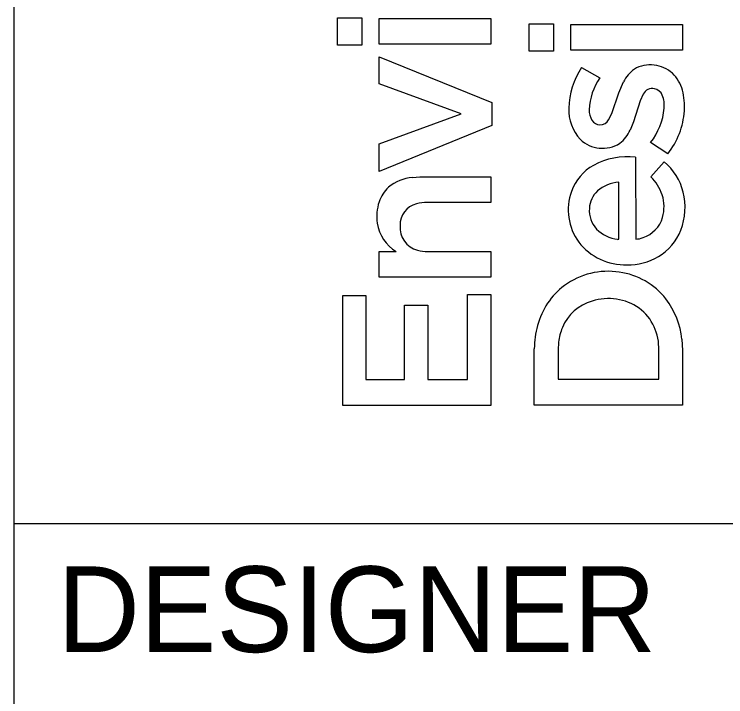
# Model space of a CAD drawing. Extents: x 0 to 34, y 0 to 22.
# Drawn here: x 32 to 32.83, y 2.798 to 3.594 of the extents above; entities that cross this region are included whole.
import ezdxf

# ---------------------------------------------------------------- set-up
doc = ezdxf.new("R2010")
doc.units = 0
doc.layers.add('SH_Border', color=7, linetype='Continuous')
doc.layers.add('SH_Data', color=7, linetype='Continuous')

msp = doc.modelspace()

# ---------------------------------------------------------------- linework, layer by layer
at = {"layer": 'SH_Border'}
for p, q in [((32, 0.5), (32, 21.5)), ((32, 3), (33.5, 3))]:
    msp.add_line(p, q, dxfattribs=at)
at = {"layer": 'SH_Data'}
for p, q in [((32.37705, 3.55818), (32.37705, 3.59026)), ((32.37705, 3.59026), (32.40543, 3.59026)), ((32.40543, 3.59026), (32.40543, 3.55818)), ((32.42542, 3.55942), (32.42542, 3.58928)), ((32.42542, 3.58928), (32.55571, 3.58928)), ((32.55571, 3.58928), (32.55571, 3.55942)), ((32.60051, 3.55111), (32.60051, 3.58319)), ((32.60051, 3.58319), (32.62889, 3.58319)), ((32.62889, 3.58319), (32.62889, 3.55111)), ((32.64888, 3.55234), (32.64888, 3.5822)), ((32.64888, 3.5822), (32.77917, 3.5822)), ((32.77917, 3.5822), (32.77917, 3.55234)), ((32.55571, 3.55942), (32.42542, 3.55942)), ((32.40543, 3.55818), (32.37705, 3.55818)), ((32.62889, 3.55111), (32.60051, 3.55111)), ((32.77917, 3.55234), (32.64888, 3.55234)), ((32.42542, 3.51327), (32.42542, 3.5446)), ((32.42542, 3.5446), (32.5567, 3.4913)), ((32.66151, 3.53207), (32.68268, 3.52025)), ((32.52117, 3.47798), (32.42542, 3.51327)), ((32.70483, 3.50258), (32.71036, 3.51526)), ((32.69675, 3.47868), (32.70483, 3.50258)), ((32.72985, 3.4933), (32.72213, 3.46882)), ((32.73342, 3.50101), (32.72985, 3.4933)), ((32.5567, 3.4913), (32.5567, 3.46441)), ((32.42542, 3.44294), (32.52117, 3.47798)), ((32.69299, 3.47117), (32.69675, 3.47868)), ((32.72213, 3.46882), (32.71822, 3.45921)), ((32.5567, 3.46441), (32.42542, 3.41086)), ((32.76214, 3.43141), (32.74198, 3.44469)), ((32.42542, 3.41086), (32.42542, 3.44294)), ((32.72453, 3.42747), (32.72463, 3.33195)), ((32.74228, 3.40465), (32.75768, 3.422)), ((32.46439, 3.40397), (32.47289, 3.40443)), ((32.47289, 3.40443), (32.55571, 3.40443)), ((32.55571, 3.40443), (32.55571, 3.37465)), ((32.70489, 3.33182), (32.70489, 3.39834)), ((32.55571, 3.37465), (32.4814, 3.37457)), ((32.70361, 3.33165), (32.70489, 3.33182)), ((32.42542, 3.31728), (32.44552, 3.31733)), ((32.42542, 3.28747), (32.42542, 3.31728)), ((32.48222, 3.31733), (32.55569, 3.31733)), ((32.55569, 3.31733), (32.55571, 3.28756)), ((32.55571, 3.28756), (32.42542, 3.28747)), ((32.38298, 3.13791), (32.38298, 3.26598)), ((32.38298, 3.26598), (32.41012, 3.26598)), ((32.41012, 3.26598), (32.41012, 3.16827)), ((32.52857, 3.16827), (32.52857, 3.26722)), ((32.52857, 3.26722), (32.55571, 3.26722)), ((32.55571, 3.26722), (32.55571, 3.13791)), ((32.45503, 3.16827), (32.45503, 3.25488)), ((32.45503, 3.25488), (32.48218, 3.25488)), ((32.48218, 3.25488), (32.48218, 3.16827)), ((32.63465, 3.21178), (32.63407, 3.2023)), ((32.77847, 3.21497), (32.77917, 3.2021)), ((32.60643, 3.13799), (32.60644, 3.204)), ((32.63407, 3.2023), (32.63407, 3.16838)), ((32.75149, 3.16834), (32.75153, 3.20239)), ((32.77917, 3.2021), (32.77917, 3.138)), ((32.41012, 3.16827), (32.45503, 3.16827)), ((32.48218, 3.16827), (32.52857, 3.16827)), ((32.63407, 3.16838), (32.75149, 3.16834)), ((32.55571, 3.13791), (32.38298, 3.13791)), ((32.77917, 3.138), (32.60643, 3.13799))]:
    msp.add_line(p, q, dxfattribs=at)
for points in [[(32.37705, 3.55818), (32.37705, 3.59026), (32.40543, 3.59026), (32.40543, 3.55818)], [(32.42542, 3.55942), (32.42542, 3.58928), (32.55571, 3.58928), (32.55571, 3.55942)], [(32.60051, 3.55111), (32.60051, 3.58319), (32.62889, 3.58319), (32.62889, 3.55111)], [(32.64888, 3.55234), (32.64888, 3.5822), (32.77917, 3.5822), (32.77917, 3.55234)], [(32.42542, 3.41086), (32.42542, 3.44294), (32.52117, 3.47798), (32.42542, 3.51327), (32.42542, 3.5446), (32.5567, 3.4913), (32.5567, 3.46441)], [(32.38298, 3.13791), (32.38298, 3.26598), (32.41012, 3.26598), (32.41012, 3.16827), (32.45503, 3.16827), (32.45503, 3.25488), (32.48218, 3.25488), (32.48218, 3.16827), (32.52857, 3.16827), (32.52857, 3.26722), (32.55571, 3.26722), (32.55571, 3.13791)]]:
    msp.add_lwpolyline(points, close=True, dxfattribs=at)
for points in [[(32.66151, 3.53207), (32.68268, 3.52025)], [(32.69299, 3.47117), (32.69675, 3.47868), (32.70483, 3.50258), (32.71036, 3.51526)], [(32.73342, 3.50101), (32.72985, 3.4933), (32.72213, 3.46882), (32.71822, 3.45921)], [(32.76214, 3.43141), (32.74198, 3.44469)], [(32.72453, 3.42747), (32.72463, 3.33195)], [(32.74228, 3.40465), (32.75768, 3.422)], [(32.46439, 3.40397), (32.47289, 3.40443), (32.55571, 3.40443), (32.55571, 3.37465), (32.4814, 3.37457)], [(32.70361, 3.33165), (32.70489, 3.33182), (32.70489, 3.39834)], [(32.42542, 3.28747), (32.42542, 3.31728), (32.44552, 3.31733)], [(32.48222, 3.31733), (32.55569, 3.31733), (32.55571, 3.28756), (32.42542, 3.28747)], [(32.77847, 3.21497), (32.77917, 3.2021), (32.77917, 3.138), (32.60643, 3.13799)], [(32.63465, 3.21178), (32.63407, 3.2023), (32.63407, 3.16838), (32.75149, 3.16834), (32.75153, 3.20239)], [(32.60643, 3.13799), (32.60644, 3.204)]]:
    msp.add_lwpolyline(points, dxfattribs=at)
for centre, radius, start, end in [((32.7406, 3.5026), 0.03263, 80.17192, 122.51969), ((32.7406, 3.5026), 0.03263, 80.17192, 122.51969), ((32.74278, 3.49824), 0.03667, 47.79344, 84.68918), ((32.74278, 3.49824), 0.03667, 47.79344, 84.68918), ((32.73636, 3.48258), 0.08973, 146.53104, 178.7571), ((32.73636, 3.48258), 0.08973, 146.53104, 178.7571), ((32.74661, 3.49713), 0.04053, 125.51182, 153.41595), ((32.74661, 3.49713), 0.04053, 125.51182, 153.41595), ((32.74519, 3.4789), 0.07495, 146.51121, 176.91007), ((32.74519, 3.4789), 0.07495, 146.51121, 176.91007), ((32.73788, 3.4946), 0.04267, 14.9966, 46.20632), ((32.73788, 3.4946), 0.04267, 14.9966, 46.20632), ((32.74384, 3.49631), 0.01143, 76.66094, 155.7053), ((32.74384, 3.49631), 0.01143, 76.66094, 155.7053), ((32.74397, 3.49511), 0.01256, 21.5098, 78.52618), ((32.74397, 3.49511), 0.01256, 21.5098, 78.52618), ((32.71044, 3.48674), 0.07121, 355.83062, 15.39138), ((32.71044, 3.48674), 0.07121, 355.83062, 15.39138), ((32.72592, 3.48766), 0.03209, 354.57264, 22.06805), ((32.72592, 3.48766), 0.03209, 354.57264, 22.06805), ((32.68248, 3.49149), 0.0757, 321.81101, 354.79685), ((32.68248, 3.49149), 0.0757, 321.81101, 354.79685), ((32.69666, 3.48238), 0.05005, 177.53659, 222.79318), ((32.69666, 3.48238), 0.05005, 177.53659, 222.79318), ((32.6931, 3.48233), 0.02276, 178.47474, 211.08679), ((32.6931, 3.48233), 0.02276, 178.47474, 211.08679), ((32.68952, 3.4882), 0.09219, 321.9777, 355.87384), ((32.68952, 3.4882), 0.09219, 321.9777, 355.87384), ((32.68331, 3.4767), 0.01148, 212.23676, 268.37769), ((32.68331, 3.4767), 0.01148, 212.23676, 268.37769), ((32.68342, 3.47589), 0.01067, 267.71603, 333.73375), ((32.68342, 3.47589), 0.01067, 267.71603, 333.73375), ((32.68098, 3.4758), 0.04077, 308.08772, 335.98736), ((32.68098, 3.4758), 0.04077, 308.08772, 335.98736), ((32.68599, 3.47535), 0.0375, 225.98539, 302.47965), ((32.68599, 3.47535), 0.0375, 225.98539, 302.47965), ((32.7152, 3.34414), 0.08384, 83.61499, 118.28755), ((32.7152, 3.34414), 0.08384, 83.61499, 118.28755), ((32.71744, 3.37167), 0.06443, 13.53365, 51.36148), ((32.71744, 3.37167), 0.06443, 13.53365, 51.36148), ((32.70239, 3.36906), 0.05583, 118.83082, 160.62438), ((32.70239, 3.36906), 0.05583, 118.83082, 160.62438), ((32.46871, 3.35428), 0.04988, 94.96958, 130.22249), ((32.46871, 3.35428), 0.04988, 94.96958, 130.22249), ((32.70378, 3.36556), 0.05486, 19.03571, 45.44059), ((32.70378, 3.36556), 0.05486, 19.03571, 45.44059), ((32.70785, 3.35609), 0.04235, 94.00805, 130.88169), ((32.70785, 3.35609), 0.04235, 94.00805, 130.88169), ((32.46348, 3.36263), 0.04015, 132.22192, 161.68183), ((32.46348, 3.36263), 0.04015, 132.22192, 161.68183), ((32.71041, 3.36612), 0.06437, 160.52012, 215.78311), ((32.71041, 3.36612), 0.06437, 160.52012, 215.78311), ((32.70048, 3.36628), 0.02985, 132.98507, 177.179), ((32.70048, 3.36628), 0.02985, 132.98507, 177.179), ((32.70635, 3.36921), 0.07579, 339.3542, 13.37853), ((32.70635, 3.36921), 0.07579, 339.3542, 13.37853), ((32.71069, 3.3697), 0.047, 344.60586, 17.007), ((32.71069, 3.3697), 0.047, 344.60586, 17.007), ((32.47872, 3.35819), 0.05601, 162.27355, 187.79185), ((32.47872, 3.35819), 0.05601, 162.27355, 187.79185), ((32.47482, 3.34867), 0.02498, 103.68646, 182.21874), ((32.47482, 3.34867), 0.02498, 103.68646, 182.21874), ((32.48108, 3.32856), 0.04601, 89.60494, 105.3284), ((32.48108, 3.32856), 0.04601, 89.60494, 105.3284), ((32.7017, 3.36503), 0.03115, 175.00126, 223.28301), ((32.7017, 3.36503), 0.03115, 175.00126, 223.28301), ((32.7224, 3.36715), 0.03504, 288.00773, 343.55078), ((32.7224, 3.36715), 0.03504, 288.00773, 343.55078), ((32.47026, 3.35802), 0.04762, 188.96199, 238.70369), ((32.47026, 3.35802), 0.04762, 188.96199, 238.70369), ((32.47735, 3.34558), 0.02756, 175.58538, 255.14386), ((32.47735, 3.34558), 0.02756, 175.58538, 255.14386), ((32.70891, 3.37363), 0.04231, 225.06188, 262.79738), ((32.70891, 3.37363), 0.04231, 225.06188, 262.79738), ((32.71894, 3.3652), 0.0626, 300.94269, 338.73225), ((32.71894, 3.3652), 0.0626, 300.94269, 338.73225), ((32.71253, 3.37054), 0.06872, 217.74516, 271.65431), ((32.71253, 3.37054), 0.06872, 217.74516, 271.65431), ((32.72474, 3.35216), 0.02021, 269.7003, 294.8711), ((32.72474, 3.35216), 0.02021, 269.7003, 294.8711), ((32.48183, 3.35948), 0.04215, 254.09162, 270.52835), ((32.48183, 3.35948), 0.04215, 254.09162, 270.52835), ((32.71549, 3.37241), 0.07056, 269.20477, 300.33412), ((32.71549, 3.37241), 0.07056, 269.20477, 300.33412), ((32.69229, 3.20792), 0.08641, 81.19402, 125.99844), ((32.69229, 3.20792), 0.08641, 81.19402, 125.99844), ((32.69458, 3.21132), 0.08272, 37.85208, 82.40204), ((32.69458, 3.21132), 0.08272, 37.85208, 82.40204), ((32.69387, 3.20893), 0.08654, 127.23621, 165.14796), ((32.69387, 3.20893), 0.08654, 127.23621, 165.14796), ((32.69279, 3.19862), 0.06389, 55.67272, 107.20935), ((32.69279, 3.19862), 0.06389, 55.67272, 107.20935), ((32.68586, 3.20567), 0.09308, 5.73329, 37.30396), ((32.68586, 3.20567), 0.09308, 5.73329, 37.30396), ((32.68893, 3.20782), 0.05398, 106.18808, 157.38609), ((32.68893, 3.20782), 0.05398, 106.18808, 157.38609), ((32.69291, 3.20499), 0.05867, 357.46616, 52.26647), ((32.69291, 3.20499), 0.05867, 357.46616, 52.26647), ((32.71426, 3.20281), 0.10783, 164.7861, 179.37039), ((32.71426, 3.20281), 0.10783, 164.7861, 179.37039), ((32.69829, 3.20389), 0.06412, 157.35705, 172.92755), ((32.69829, 3.20389), 0.06412, 157.35705, 172.92755)]:
    msp.add_arc(centre, radius, start, end, dxfattribs=at)

# ---------------------------------------------------------------- texts
msp.add_text('DESIGNER', height=0.1, dxfattribs=at).set_placement((32.05, 2.85))

doc.saveas('drawing.dxf')
